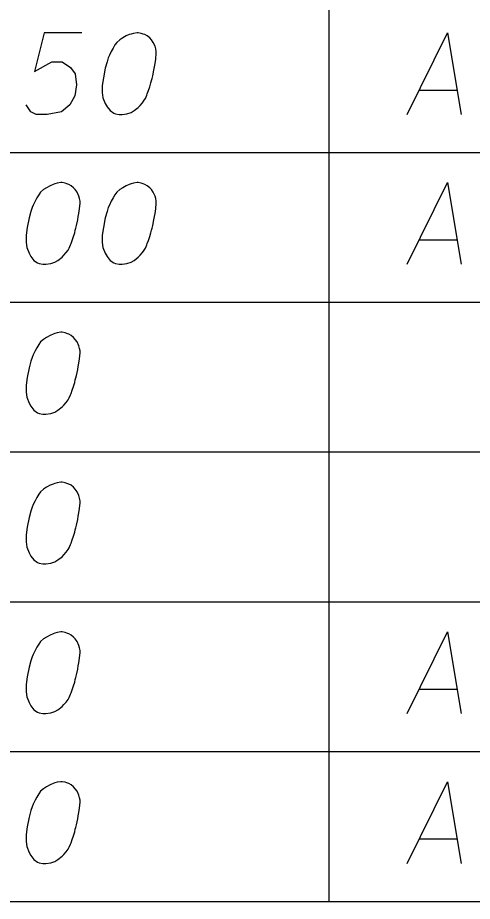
# Model space of a CAD drawing. Extents: x 2074207 to 2076812, y 516372 to 523312.
# Drawn here: x 2076426.8 to 2076453.5, y 518973.1 to 519025 of the extents above; entities that cross this region are included whole.
import ezdxf

# ---------------------------------------------------------------- set-up
doc = ezdxf.new("R2010")
doc.units = 0
for name, color, linetype in [('Prop DirtTable_ Soil Test Results - Outline (Major)', 7, 'Continuous'), ('Prop DirtTable_ Soil Test Results - Outline (Minor)', 7, 'Continuous'), ('Prop DirtTable_ Soil Test Results - Tx (Sample Data)', 7, 'Continuous')]:
    doc.layers.add(name, color=color, linetype=linetype)

msp = doc.modelspace()

# ---------------------------------------------------------------- linework, layer by layer
at = {"layer": 'Prop DirtTable_ Soil Test Results - Outline (Major)'}
msp.add_line((2076260.609, 518973.054), (2076811.903, 518973.054), dxfattribs=at)
at = {"layer": 'Prop DirtTable_ Soil Test Results - Outline (Minor)'}
for p, q in [((2076445.063, 519025.854), (2076445.063, 519017.054)), ((2076260.609, 519017.054), (2076811.903, 519017.054)), ((2076260.609, 519017.054), (2076811.903, 519017.054)), ((2076445.063, 519017.054), (2076445.063, 519008.254)), ((2076260.609, 519008.254), (2076811.903, 519008.254)), ((2076260.609, 519008.254), (2076811.903, 519008.254)), ((2076445.063, 519008.254), (2076445.063, 518999.454)), ((2076260.609, 518999.454), (2076811.903, 518999.454)), ((2076260.609, 518999.454), (2076811.903, 518999.454)), ((2076445.063, 518999.454), (2076445.063, 518990.654)), ((2076260.609, 518990.654), (2076811.903, 518990.654)), ((2076260.609, 518990.654), (2076811.903, 518990.654)), ((2076445.063, 518990.654), (2076445.063, 518981.854)), ((2076260.609, 518981.854), (2076811.903, 518981.854)), ((2076260.609, 518981.854), (2076811.903, 518981.854)), ((2076445.063, 518981.854), (2076445.063, 518973.054)), ((2076260.609, 518973.054), (2076811.903, 518973.054))]:
    msp.add_line(p, q, dxfattribs=at)
at = {"layer": 'Prop DirtTable_ Soil Test Results - Tx (Sample Data)'}
for points in [[(2076430.556, 519024.084), (2076428.334, 519024.084), (2076427.769, 519021.816), (2076428.792, 519022.383), (2076429.392, 519022.383), (2076429.886, 519022.043), (2076430.168, 519021.665), (2076430.239, 519021.023), (2076430.133, 519020.38), (2076429.851, 519019.851), (2076429.357, 519019.435), (2076428.51, 519019.284), (2076427.875, 519019.284), (2076427.558, 519019.435), (2076427.276, 519019.851)], [(2076433.872, 519024.084), (2076433.802, 519024.084), (2076433.59, 519024.046), (2076433.449, 519024.009), (2076433.343, 519023.971), (2076433.167, 519023.895), (2076432.955, 519023.782), (2076432.779, 519023.668), (2076432.602, 519023.517), (2076432.496, 519023.366), (2076432.391, 519023.177), (2076432.285, 519022.988), (2076432.179, 519022.761), (2076432.108, 519022.61), (2076432.038, 519022.383), (2076431.932, 519022.005), (2076431.826, 519021.438), (2076431.756, 519020.985), (2076431.756, 519020.569), (2076431.791, 519020.267), (2076431.932, 519019.927), (2076432.038, 519019.738), (2076432.214, 519019.511), (2076432.426, 519019.36), (2076432.532, 519019.322), (2076432.743, 519019.284), (2076432.92, 519019.284), (2076433.202, 519019.322), (2076433.449, 519019.398), (2076433.625, 519019.511), (2076433.872, 519019.7), (2076433.978, 519019.813), (2076434.119, 519019.964), (2076434.225, 519020.116), (2076434.295, 519020.229), (2076434.366, 519020.418), (2076434.401, 519020.494), (2076434.472, 519020.683), (2076434.542, 519020.909), (2076434.613, 519021.136), (2076434.648, 519021.287), (2076434.683, 519021.401), (2076434.719, 519021.552), (2076434.789, 519021.892), (2076434.825, 519022.081), (2076434.86, 519022.27), (2076434.895, 519022.535), (2076434.93, 519022.875), (2076434.93, 519022.988), (2076434.895, 519023.139), (2076434.86, 519023.29), (2076434.754, 519023.517), (2076434.648, 519023.668), (2076434.542, 519023.782), (2076434.401, 519023.895), (2076434.26, 519023.971), (2076434.154, 519024.009), (2076434.049, 519024.046), (2076433.872, 519024.084)], [(2076449.676, 519019.284), (2076452.039, 519024.084), (2076452.85, 519019.284)], [(2076450.381, 519020.72), (2076452.603, 519020.72)], [(2076429.392, 519015.284), (2076429.322, 519015.284), (2076429.11, 519015.246), (2076428.969, 519015.209), (2076428.863, 519015.171), (2076428.687, 519015.095), (2076428.475, 519014.982), (2076428.299, 519014.868), (2076428.122, 519014.717), (2076428.016, 519014.566), (2076427.911, 519014.377), (2076427.805, 519014.188), (2076427.699, 519013.961), (2076427.628, 519013.81), (2076427.558, 519013.583), (2076427.452, 519013.205), (2076427.346, 519012.638), (2076427.276, 519012.185), (2076427.276, 519011.769), (2076427.311, 519011.467), (2076427.452, 519011.127), (2076427.558, 519010.938), (2076427.734, 519010.711), (2076427.946, 519010.56), (2076428.052, 519010.522), (2076428.263, 519010.484), (2076428.44, 519010.484), (2076428.722, 519010.522), (2076428.969, 519010.598), (2076429.145, 519010.711), (2076429.392, 519010.9), (2076429.498, 519011.013), (2076429.639, 519011.164), (2076429.745, 519011.316), (2076429.815, 519011.429), (2076429.886, 519011.618), (2076429.921, 519011.694), (2076429.992, 519011.883), (2076430.062, 519012.109), (2076430.133, 519012.336), (2076430.168, 519012.487), (2076430.203, 519012.601), (2076430.239, 519012.752), (2076430.309, 519013.092), (2076430.345, 519013.281), (2076430.38, 519013.47), (2076430.415, 519013.735), (2076430.45, 519014.075), (2076430.45, 519014.188), (2076430.415, 519014.339), (2076430.38, 519014.49), (2076430.274, 519014.717), (2076430.168, 519014.868), (2076430.062, 519014.982), (2076429.921, 519015.095), (2076429.78, 519015.171), (2076429.674, 519015.209), (2076429.569, 519015.246), (2076429.392, 519015.284)], [(2076433.872, 519015.284), (2076433.802, 519015.284), (2076433.59, 519015.246), (2076433.449, 519015.209), (2076433.343, 519015.171), (2076433.167, 519015.095), (2076432.955, 519014.982), (2076432.779, 519014.868), (2076432.602, 519014.717), (2076432.496, 519014.566), (2076432.391, 519014.377), (2076432.285, 519014.188), (2076432.179, 519013.961), (2076432.108, 519013.81), (2076432.038, 519013.583), (2076431.932, 519013.205), (2076431.826, 519012.638), (2076431.756, 519012.185), (2076431.756, 519011.769), (2076431.791, 519011.467), (2076431.932, 519011.127), (2076432.038, 519010.938), (2076432.214, 519010.711), (2076432.426, 519010.56), (2076432.532, 519010.522), (2076432.743, 519010.484), (2076432.92, 519010.484), (2076433.202, 519010.522), (2076433.449, 519010.598), (2076433.625, 519010.711), (2076433.872, 519010.9), (2076433.978, 519011.013), (2076434.119, 519011.164), (2076434.225, 519011.316), (2076434.295, 519011.429), (2076434.366, 519011.618), (2076434.401, 519011.694), (2076434.472, 519011.883), (2076434.542, 519012.109), (2076434.613, 519012.336), (2076434.648, 519012.487), (2076434.683, 519012.601), (2076434.719, 519012.752), (2076434.789, 519013.092), (2076434.825, 519013.281), (2076434.86, 519013.47), (2076434.895, 519013.735), (2076434.93, 519014.075), (2076434.93, 519014.188), (2076434.895, 519014.339), (2076434.86, 519014.49), (2076434.754, 519014.717), (2076434.648, 519014.868), (2076434.542, 519014.982), (2076434.401, 519015.095), (2076434.26, 519015.171), (2076434.154, 519015.209), (2076434.049, 519015.246), (2076433.872, 519015.284)], [(2076449.676, 519010.484), (2076452.039, 519015.284), (2076452.85, 519010.484)], [(2076450.381, 519011.92), (2076452.603, 519011.92)], [(2076429.392, 519006.484), (2076429.322, 519006.484), (2076429.11, 519006.446), (2076428.969, 519006.409), (2076428.863, 519006.371), (2076428.687, 519006.295), (2076428.475, 519006.182), (2076428.299, 519006.068), (2076428.122, 519005.917), (2076428.016, 519005.766), (2076427.911, 519005.577), (2076427.805, 519005.388), (2076427.699, 519005.161), (2076427.628, 519005.01), (2076427.558, 519004.783), (2076427.452, 519004.405), (2076427.346, 519003.838), (2076427.276, 519003.385), (2076427.276, 519002.969), (2076427.311, 519002.667), (2076427.452, 519002.327), (2076427.558, 519002.138), (2076427.734, 519001.911), (2076427.946, 519001.76), (2076428.052, 519001.722), (2076428.263, 519001.684), (2076428.44, 519001.684), (2076428.722, 519001.722), (2076428.969, 519001.798), (2076429.145, 519001.911), (2076429.392, 519002.1), (2076429.498, 519002.213), (2076429.639, 519002.364), (2076429.745, 519002.516), (2076429.815, 519002.629), (2076429.886, 519002.818), (2076429.921, 519002.894), (2076429.992, 519003.083), (2076430.062, 519003.309), (2076430.133, 519003.536), (2076430.168, 519003.687), (2076430.203, 519003.801), (2076430.239, 519003.952), (2076430.309, 519004.292), (2076430.345, 519004.481), (2076430.38, 519004.67), (2076430.415, 519004.935), (2076430.45, 519005.275), (2076430.45, 519005.388), (2076430.415, 519005.539), (2076430.38, 519005.69), (2076430.274, 519005.917), (2076430.168, 519006.068), (2076430.062, 519006.182), (2076429.921, 519006.295), (2076429.78, 519006.371), (2076429.674, 519006.409), (2076429.569, 519006.446), (2076429.392, 519006.484)], [(2076429.392, 518997.684), (2076429.322, 518997.684), (2076429.11, 518997.646), (2076428.969, 518997.609), (2076428.863, 518997.571), (2076428.687, 518997.495), (2076428.475, 518997.382), (2076428.299, 518997.268), (2076428.122, 518997.117), (2076428.016, 518996.966), (2076427.911, 518996.777), (2076427.805, 518996.588), (2076427.699, 518996.361), (2076427.628, 518996.21), (2076427.558, 518995.983), (2076427.452, 518995.605), (2076427.346, 518995.038), (2076427.276, 518994.585), (2076427.276, 518994.169), (2076427.311, 518993.867), (2076427.452, 518993.527), (2076427.558, 518993.338), (2076427.734, 518993.111), (2076427.946, 518992.96), (2076428.052, 518992.922), (2076428.263, 518992.884), (2076428.44, 518992.884), (2076428.722, 518992.922), (2076428.969, 518992.998), (2076429.145, 518993.111), (2076429.392, 518993.3), (2076429.498, 518993.413), (2076429.639, 518993.564), (2076429.745, 518993.716), (2076429.815, 518993.829), (2076429.886, 518994.018), (2076429.921, 518994.094), (2076429.992, 518994.283), (2076430.062, 518994.509), (2076430.133, 518994.736), (2076430.168, 518994.887), (2076430.203, 518995.001), (2076430.239, 518995.152), (2076430.309, 518995.492), (2076430.345, 518995.681), (2076430.38, 518995.87), (2076430.415, 518996.135), (2076430.45, 518996.475), (2076430.45, 518996.588), (2076430.415, 518996.739), (2076430.38, 518996.89), (2076430.274, 518997.117), (2076430.168, 518997.268), (2076430.062, 518997.382), (2076429.921, 518997.495), (2076429.78, 518997.571), (2076429.674, 518997.609), (2076429.569, 518997.646), (2076429.392, 518997.684)], [(2076429.392, 518988.884), (2076429.322, 518988.884), (2076429.11, 518988.846), (2076428.969, 518988.809), (2076428.863, 518988.771), (2076428.687, 518988.695), (2076428.475, 518988.582), (2076428.299, 518988.468), (2076428.122, 518988.317), (2076428.016, 518988.166), (2076427.911, 518987.977), (2076427.805, 518987.788), (2076427.699, 518987.561), (2076427.628, 518987.41), (2076427.558, 518987.183), (2076427.452, 518986.805), (2076427.346, 518986.238), (2076427.276, 518985.785), (2076427.276, 518985.369), (2076427.311, 518985.067), (2076427.452, 518984.727), (2076427.558, 518984.538), (2076427.734, 518984.311), (2076427.946, 518984.16), (2076428.052, 518984.122), (2076428.263, 518984.084), (2076428.44, 518984.084), (2076428.722, 518984.122), (2076428.969, 518984.198), (2076429.145, 518984.311), (2076429.392, 518984.5), (2076429.498, 518984.613), (2076429.639, 518984.764), (2076429.745, 518984.916), (2076429.815, 518985.029), (2076429.886, 518985.218), (2076429.921, 518985.294), (2076429.992, 518985.483), (2076430.062, 518985.709), (2076430.133, 518985.936), (2076430.168, 518986.087), (2076430.203, 518986.201), (2076430.239, 518986.352), (2076430.309, 518986.692), (2076430.345, 518986.881), (2076430.38, 518987.07), (2076430.415, 518987.335), (2076430.45, 518987.675), (2076430.45, 518987.788), (2076430.415, 518987.939), (2076430.38, 518988.09), (2076430.274, 518988.317), (2076430.168, 518988.468), (2076430.062, 518988.582), (2076429.921, 518988.695), (2076429.78, 518988.771), (2076429.674, 518988.809), (2076429.569, 518988.846), (2076429.392, 518988.884)], [(2076449.676, 518984.084), (2076452.039, 518988.884), (2076452.85, 518984.084)], [(2076450.381, 518985.52), (2076452.603, 518985.52)], [(2076429.392, 518980.084), (2076429.322, 518980.084), (2076429.11, 518980.046), (2076428.969, 518980.009), (2076428.863, 518979.971), (2076428.687, 518979.895), (2076428.475, 518979.782), (2076428.299, 518979.668), (2076428.122, 518979.517), (2076428.016, 518979.366), (2076427.911, 518979.177), (2076427.805, 518978.988), (2076427.699, 518978.761), (2076427.628, 518978.61), (2076427.558, 518978.383), (2076427.452, 518978.005), (2076427.346, 518977.438), (2076427.276, 518976.985), (2076427.276, 518976.569), (2076427.311, 518976.267), (2076427.452, 518975.927), (2076427.558, 518975.738), (2076427.734, 518975.511), (2076427.946, 518975.36), (2076428.052, 518975.322), (2076428.263, 518975.284), (2076428.44, 518975.284), (2076428.722, 518975.322), (2076428.969, 518975.398), (2076429.145, 518975.511), (2076429.392, 518975.7), (2076429.498, 518975.813), (2076429.639, 518975.964), (2076429.745, 518976.116), (2076429.815, 518976.229), (2076429.886, 518976.418), (2076429.921, 518976.494), (2076429.992, 518976.683), (2076430.062, 518976.909), (2076430.133, 518977.136), (2076430.168, 518977.287), (2076430.203, 518977.401), (2076430.239, 518977.552), (2076430.309, 518977.892), (2076430.345, 518978.081), (2076430.38, 518978.27), (2076430.415, 518978.535), (2076430.45, 518978.875), (2076430.45, 518978.988), (2076430.415, 518979.139), (2076430.38, 518979.29), (2076430.274, 518979.517), (2076430.168, 518979.668), (2076430.062, 518979.782), (2076429.921, 518979.895), (2076429.78, 518979.971), (2076429.674, 518980.009), (2076429.569, 518980.046), (2076429.392, 518980.084)], [(2076449.676, 518975.284), (2076452.039, 518980.084), (2076452.85, 518975.284)], [(2076450.381, 518976.72), (2076452.603, 518976.72)]]:
    msp.add_lwpolyline(points, dxfattribs=at)

doc.saveas('drawing.dxf')
